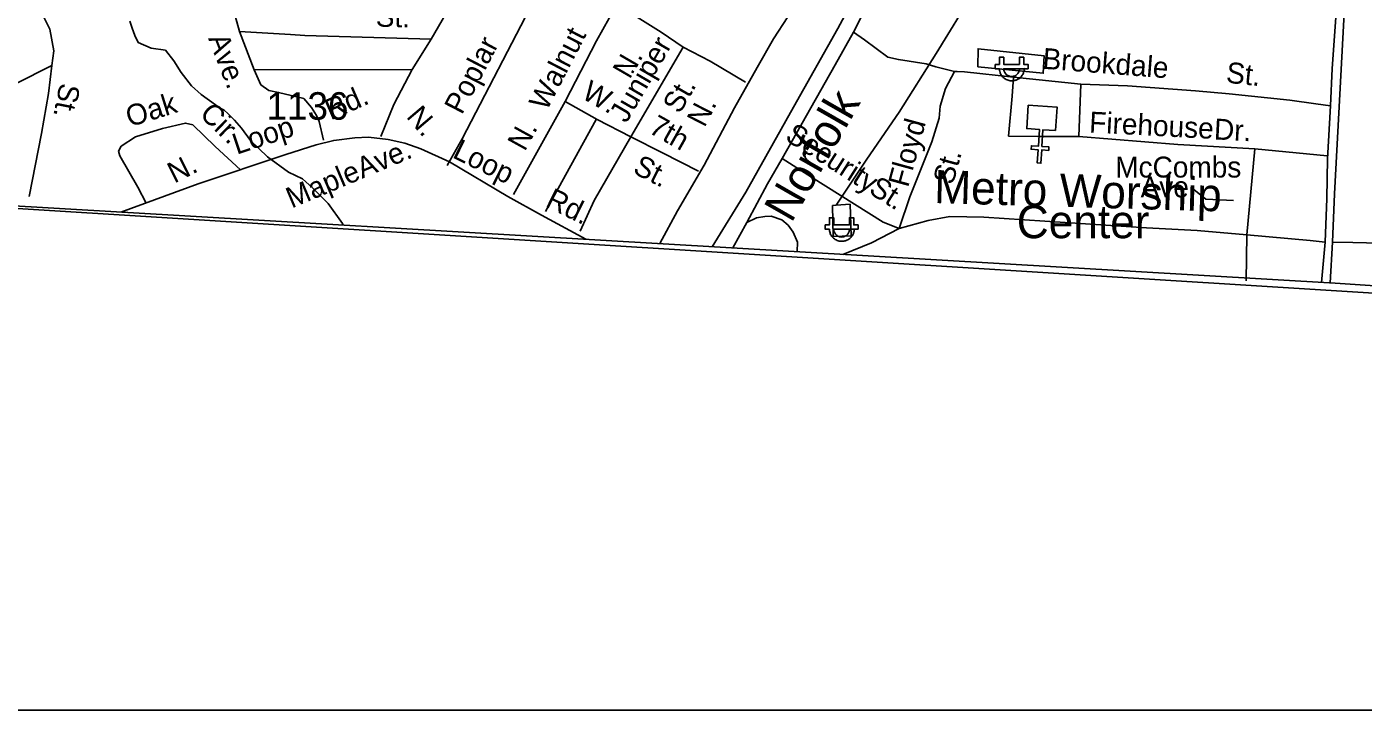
# Model space of a CAD drawing. Extents: x 1473865 to 1648260, y 639067 to 773536.
# Drawn here: x 1515215 to 1521277, y 640573 to 643675 of the extents above; entities that cross this region are included whole.
import ezdxf

# ---------------------------------------------------------------- set-up
doc = ezdxf.new("R2010")
doc.units = 0
for name, color, linetype in [('Exist Boundary Political City Limit New', 7, 'Continuous'), ('Exist Boundary Political CountyLine', 7, 'Continuous'), ('Exist Cultural Church CELL', 7, 'Continuous'), ('Exist Cultural Church Label', 7, 'Continuous'), ('Exist Hydrographic Misc Water Feature', 7, 'Continuous'), ('Exist Railroad Mainline', 7, 'Continuous'), ('Exist Railroad Mainline Label', 7, 'Continuous'), ('Exist Road Non-System Type 51', 7, 'Continuous'), ('Exist Road Non-System Type 51 Label', 7, 'Continuous'), ('Exist Road Primary US Divided Attributed', 7, 'Continuous'), ('Exist Road Secondary Type 51 Attributed', 7, 'Continuous'), ('Exist Road Secondary Type 51 Label', 7, 'Continuous'), ('Exist Road Secondary Type 51 Number Label', 7, 'Continuous'), ('Exist Utilities Electrical Power Substation CELL', 7, 'Continuous'), ('Exist Utilities Electrical Transmission Line', 7, 'Continuous'), ('Map Preparation Boundary City Limit Buffer Line', 7, 'Continuous'), ('Map Preparation Inset Cut Line', 7, 'Continuous')]:
    doc.layers.add(name, color=color, linetype=linetype)

msp = doc.modelspace()

# ---------------------------------------------------------------- linework, layer by layer
at = {"layer": 'Exist Boundary Political City Limit New'}
msp.add_lwpolyline([(1510118, 643381.7), (1510164.2, 643308.6), (1510184.9, 643146.2), (1510110.1, 643095.1), (1510157.4, 643093.6), (1512313.6, 643029.1), (1530092.4, 641918.7), (1532056.3, 641832.3)], dxfattribs=at)
at = {"layer": 'Exist Boundary Political CountyLine'}
msp.add_lwpolyline([(1540328, 641542.8), (1539735.4, 641557.2), (1535110, 641702.7), (1532199, 641826), (1530092.4, 641918.7), (1527837.7, 642067.4), (1521148.6, 642511.5), (1512313.6, 643029.1), (1511782.4, 643036.2), (1509254.5, 643125.2), (1507420.2, 643240.3), (1506681.1, 643271.7), (1505524.5, 643268.1), (1502676.9, 643393.3), (1501384, 643481.3), (1501087.9, 643430.4), (1500855.7, 643367.1), (1499796.8, 643087.2), (1482960.7, 643541.1)], dxfattribs=at)
at = {"layer": 'Exist Cultural Church CELL'}
msp.add_lwpolyline([(1519880.9, 643204.4), (1519824.1, 643208), (1519819.2, 643132), (1519851.2, 643129.9), (1519850.2, 643114), (1519818.2, 643116), (1519814.4, 643056), (1519798.4, 643057), (1519802.2, 643117), (1519770.3, 643119.1), (1519771.3, 643135), (1519803.2, 643133), (1519808.1, 643209), (1519750.6, 643212.8), (1519757.3, 643319), (1519887.7, 643310.7)], close=True, dxfattribs=at)
at = {"layer": 'Exist Hydrographic Misc Water Feature'}
for points in [[(1515681.9, 643700.3), (1515693.3, 643668.1), (1515704.8, 643635.9), (1515720.2, 643603.6), (1515779.8, 643578.5), (1515843.5, 643569.3), (1515882.7, 643520.6), (1515915.7, 643468), (1515962.6, 643407.1), (1516005.9, 643368.4), (1516071, 643321.2), (1516094.7, 643304.8), (1516110.6, 643296.5), (1516126.3, 643282.2), (1516157.8, 643251.6), (1516189, 643215), (1516230.1, 643158.3), (1516306.7, 643084.9), (1516401.5, 643015.2), (1516465.6, 642984.5)], [(1516465.6, 642984.5), (1516511, 642944.3), (1516581.7, 642872.3), (1516646.3, 642782.1), (1516650.3, 642775)]]:
    msp.add_lwpolyline(points, dxfattribs=at)
at = {"layer": 'Exist Railroad Mainline'}
msp.add_lwpolyline([(1519918.8, 647154.4), (1519924.9, 646874.4), (1519922.8, 646698.5), (1519935.3, 646388.1), (1519926, 646204.4), (1519909.3, 646048.7), (1519892.4, 645886.9), (1519869.9, 645728), (1519835.3, 645584.2), (1519785.9, 645416.2), (1519728.2, 645259.8), (1519680.9, 645153.8), (1519627.8, 645045.9), (1519524.3, 644843.7), (1519429.2, 644687.5), (1519352.6, 644530.7), (1519267.4, 644354.4), (1519157.9, 644158.3), (1519042.2, 643944.5), (1518893.3, 643667.2), (1518693, 643310.8), (1518476.1, 642924.6), (1518324, 642677)], dxfattribs=at)
at = {"layer": 'Exist Road Non-System Type 51'}
for p, q in [((1516179.3, 643654.2), (1516246.6, 643479.2)), ((1516963, 643481), (1517049.5, 643619.5)), ((1518192.5, 643582.9), (1517955.3, 643175)), ((1516963, 643481), (1516246.6, 643479.2)), ((1517423.3, 642914.3), (1517656.2, 643336.5)), ((1521061.4, 643325.5), (1521128.8, 643316.3)), ((1517568.2, 642836.9), (1517797.9, 643253.7)), ((1520785.2, 643120.4), (1520748.9, 642731.1)), ((1521112.8, 643089.7), (1520785.2, 643120.4)), ((1518417.1, 642671.5), (1518480.6, 642786.1)), ((1520748.9, 642731.1), (1520745.2, 642522.3)), ((1520748.9, 642731.1), (1521036.2, 642704.5)), ((1521036.2, 642704.5), (1521103.7, 642697.9)), ((1521229.9, 642696.4), (1521137.6, 642697.3)), ((1521510.7, 642688.7), (1521229.9, 642696.4))]:
    msp.add_line(p, q, dxfattribs=at)
for points in [[(1518965.4, 643651.3), (1519042.1, 643803.8), (1519255.1, 644203.9), (1519337.5, 644342.3)], [(1516133.4, 643924.9), (1516152.7, 643752.6), (1516179.3, 643654.2)], [(1517049.5, 643619.5), (1517132, 643761.9), (1517196.2, 643892.9)], [(1517551.8, 643872.3), (1517518.5, 643800.9), (1517189.4, 643167.1), (1517121.1, 643046.2)], [(1515329, 643499.7), (1515337.9, 643565.6), (1515319.5, 643663.8), (1515280.7, 643742.4)], [(1517656.2, 643336.5), (1517799.1, 643612), (1517885.8, 643766.3)], [(1517885.8, 643766.3), (1517982.9, 643718.5), (1518091.8, 643650.7), (1518192.5, 643582.9)], [(1517049.5, 643619.5), (1516476.3, 643635.7), (1516410.7, 643639.8), (1516179.3, 643654.2)], [(1518640.6, 643077.5), (1518880.8, 643502.7), (1518965.4, 643651.3)], [(1518965.4, 643651.3), (1519014.7, 643616.3), (1519119.9, 643537.8), (1519168.3, 643526.1), (1519294.5, 643506.5), (1519338.6, 643493), (1519423.1, 643471.5)], [(1518192.5, 643582.9), (1518314.6, 643519.2), (1518475.4, 643423)], [(1515329, 643499.7), (1514994.2, 643331), (1514853.2, 643263.2), (1514772.8, 643236.6)], [(1515225.8, 642905.5), (1515282.1, 643190.5), (1515313, 643372), (1515329, 643499.7)], [(1516246.6, 643479.2), (1516276.7, 643412.2), (1516313.6, 643385.2), (1516357, 643377.5), (1516471.5, 643350), (1516505.9, 643309.3), (1516528.8, 643272.8), (1516540.9, 643244.8), (1516560.6, 643160.5)], [(1516821.4, 643177.4), (1516880.3, 643322.3), (1516963, 643481)], [(1519423.1, 643471.5), (1519382.1, 643394.9), (1519357.4, 643315.2), (1519352.7, 643260), (1519320.5, 643152.9), (1519219.5, 642902.9), (1519171.7, 642759.5)], [(1519423.1, 643471.5), (1519435, 643471.8), (1519468.2, 643470.1), (1519690.2, 643446.1)], [(1519668.1, 643178.6), (1519684.7, 643360.1), (1519690.2, 643446.1)], [(1519690.2, 643446.1), (1519995.9, 643415.1)], [(1519986.5, 643176.5), (1519995.9, 643415.1)], [(1519995.9, 643415.1), (1520207.8, 643407.3), (1520516.3, 643383.9), (1520668.2, 643370.4), (1520943.7, 643341.5), (1521061.4, 643325.5)], [(1517955.3, 643175), (1517802.8, 643253.9), (1517656.2, 643336.5)], [(1515757.2, 642875), (1515718.3, 642947.6), (1515636.5, 643088.9), (1515630.9, 643111), (1515643.1, 643132.8), (1515707.8, 643175.7), (1515830.5, 643213.9), (1515934.8, 643238.2), (1515968.7, 643229.7), (1516069.1, 643132), (1516184.4, 643025.4)], [(1517955.3, 643175), (1517788.2, 642886.1), (1517724.4, 642747.1)], [(1518262.4, 643019.1), (1518097.9, 643102.5), (1517955.3, 643175)], [(1519986.5, 643176.5), (1519801, 643177.2), (1519668.1, 643178.6)], [(1520785.2, 643120.4), (1520435.3, 643140.6), (1519986.5, 643176.5)], [(1518480.6, 642786.1), (1518575.3, 642962.2), (1518640.6, 643077.5)], [(1519171.7, 642759.5), (1519098.9, 642788.6), (1518773.8, 642991.8), (1518640.6, 643077.5)], [(1518480.6, 642786.1), (1518525, 642808.3), (1518563, 642814.6), (1518591.6, 642816.2), (1518639.2, 642798.8), (1518667.7, 642775), (1518691.5, 642743.2), (1518710.5, 642697.2), (1518708.9, 642655.9)], [(1519171.7, 642759.5), (1519303.8, 642796.6), (1519402, 642814.6), (1519556.5, 642810.6), (1520293.5, 642763.3), (1520523.4, 642751.1), (1520748.9, 642731.1)], [(1518916.6, 642642.2), (1519046.5, 642695.1), (1519171.7, 642759.5)]]:
    msp.add_lwpolyline(points, dxfattribs=at)
at = {"layer": 'Exist Road Non-System Type 51 Label'}
msp.add_lwpolyline([(1520500, 642942.8), (1520562.9, 642892), (1520688.5, 642887.1)], dxfattribs=at)
at = {"layer": 'Exist Road Primary US Divided Attributed'}
for points in [[(1521126.4, 642512.8), (1521137.6, 642697.3), (1521146.6, 642916.3), (1521190.7, 643735), (1521200, 643896), (1521213, 644082.4), (1521213.4, 644206.6), (1521226.7, 644389.4), (1521235.7, 644567.3), (1521233, 644878.1), (1521219.8, 645004.4), (1521206.5, 645093.1), (1521193.2, 645175), (1521109.5, 645426.7), (1521041.5, 645567.4), (1520957.6, 645723.8), (1520883, 645859.3)], [(1520851.5, 645827.8), (1520895.4, 645758.1), (1520997.2, 645569.8), (1521067.5, 645410), (1521146.7, 645168.4), (1521162.2, 645088.6), (1521179.3, 645005.3), (1521189, 644903.6), (1521199, 644705.3), (1521190.7, 644569.5), (1521181.7, 644392.1), (1521182, 644235.3), (1521168.8, 644071.3), (1521154.9, 643898.5), (1521155.3, 643759.3), (1521135.8, 643485.9), (1521128.8, 643316.3), (1521114.5, 643075.7), (1521111.3, 642896.3), (1521103.7, 642697.9), (1521087.4, 642515.1)]]:
    msp.add_lwpolyline(points, dxfattribs=at)
at = {"layer": 'Exist Road Secondary Type 51 Attributed'}
for points in [[(1518086.1, 642691.1), (1518167.1, 642839.9), (1518287.8, 643046.8), (1518424.3, 643307.1), (1518527.2, 643490.8), (1518601.7, 643620), (1518666.8, 643719.7)], [(1515641.4, 642834.2), (1515992.9, 642962.8), (1516390.7, 643095), (1516527.2, 643139.1), (1516607, 643159.1), (1516703.6, 643170.6), (1516765.5, 643173.8), (1516854.8, 643163.3), (1516930.4, 643147.5), (1517002.8, 643121.3), (1517131.9, 643061.5), (1517397.5, 642905), (1517549.8, 642820), (1517750.3, 642710.6)]]:
    msp.add_lwpolyline(points, dxfattribs=at)
at = {"layer": 'Exist Utilities Electrical Power Substation CELL'}
for points in [[(1519607, 643504.4), (1519626.5, 643504.4), (1519626.5, 643536.6), (1519646.3, 643536.6), (1519646.3, 643504.4), (1519717.2, 643504.4), (1519717.2, 643536.6), (1519737, 643536.6), (1519737, 643504.4), (1519756.5, 643504.4), (1519756.5, 643484.9), (1519737, 643484.9), (1519717.2, 643484.9), (1519646.3, 643484.9), (1519647, 643478.8), (1519648.2, 643473.4), (1519650.6, 643467.8), (1519654.3, 643462.4), (1519659, 643457.6), (1519661.6, 643455.6), (1519664.6, 643453.9), (1519668.5, 643451.9), (1519672.6, 643450.5), (1519677.4, 643449.6), (1519681, 643449.3), (1519685.2, 643449.5), (1519690, 643450.2), (1519694.2, 643451.4), (1519697.2, 643452.6), (1519700.5, 643454.4), (1519703.9, 643456.8), (1519707.1, 643459.6), (1519709.7, 643462.6), (1519711.9, 643465.5), (1519713.2, 643467.8), (1519714.6, 643470.6), (1519716, 643474.1), (1519716.5, 643476.4), (1519717.3, 643480.1), (1519717.5, 643482.9), (1519717.6, 643484.9), (1519739.2, 643485), (1519738.9, 643481.5), (1519738.5, 643478.8), (1519738, 643475.5), (1519737.2, 643472.2), (1519736.2, 643468.4), (1519735.1, 643465.3), (1519733.9, 643462.1), (1519732, 643458.6), (1519729.7, 643455), (1519727.2, 643451.4), (1519724.6, 643448.4), (1519721.9, 643445.6), (1519718.4, 643442.4), (1519714.5, 643439.5), (1519710.4, 643437), (1519706, 643434.7), (1519702.6, 643433.3), (1519699.5, 643432.3), (1519696.4, 643431.5), (1519692.5, 643430.6), (1519688.8, 643430.2), (1519685.4, 643429.8), (1519681, 643429.8), (1519678, 643430), (1519674.5, 643430.4), (1519670.9, 643431.1), (1519666.1, 643432.2), (1519661.1, 643434.1), (1519656.7, 643436.1), (1519653.1, 643438.2), (1519648.9, 643440.9), (1519645.8, 643443.6), (1519643.9, 643445.2), (1519641.4, 643447.7), (1519639.5, 643449.9), (1519636.7, 643453.2), (1519634, 643457.5), (1519632.1, 643461.2), (1519630.5, 643464.5), (1519629.4, 643467.7), (1519627.8, 643472.9), (1519627, 643477.2), (1519626.5, 643481), (1519626.2, 643484.9), (1519607, 643484.9)], [(1518835.9, 642776), (1518855.4, 642776), (1518855.4, 642808.2), (1518875.2, 642808.2), (1518875.2, 642776), (1518946.1, 642776), (1518946.1, 642808.2), (1518965.9, 642808.2), (1518965.9, 642776), (1518985.4, 642776), (1518985.4, 642756.6), (1518965.9, 642756.6), (1518946.1, 642756.6), (1518875.2, 642756.6), (1518875.9, 642750.4), (1518877.1, 642745), (1518879.5, 642739.4), (1518883.2, 642734), (1518887.9, 642729.2), (1518890.5, 642727.2), (1518893.6, 642725.5), (1518897.4, 642723.5), (1518901.5, 642722.1), (1518906.3, 642721.2), (1518910, 642720.9), (1518914.1, 642721.1), (1518918.9, 642721.8), (1518923.1, 642723), (1518926.1, 642724.2), (1518929.4, 642726), (1518932.8, 642728.4), (1518936, 642731.2), (1518938.7, 642734.2), (1518940.8, 642737.1), (1518942.1, 642739.4), (1518943.5, 642742.2), (1518944.9, 642745.7), (1518945.4, 642748), (1518946.2, 642751.7), (1518946.4, 642754.5), (1518946.5, 642756.6), (1518968.2, 642756.6), (1518967.8, 642753.1), (1518967.5, 642750.4), (1518967, 642747.1), (1518966.1, 642743.8), (1518965.1, 642740), (1518964.1, 642736.9), (1518962.8, 642733.7), (1518960.9, 642730.2), (1518958.6, 642726.6), (1518956.1, 642723), (1518953.5, 642720), (1518950.9, 642717.2), (1518947.3, 642714), (1518943.5, 642711.1), (1518939.3, 642708.6), (1518934.9, 642706.3), (1518931.5, 642704.9), (1518928.4, 642703.9), (1518925.3, 642703.1), (1518921.4, 642702.2), (1518917.7, 642701.8), (1518914.3, 642701.4), (1518909.9, 642701.4), (1518906.9, 642701.6), (1518903.4, 642702), (1518899.9, 642702.7), (1518895, 642703.8), (1518890, 642705.7), (1518885.6, 642707.7), (1518882, 642709.8), (1518877.8, 642712.5), (1518874.7, 642715.2), (1518872.8, 642716.8), (1518870.3, 642719.3), (1518868.4, 642721.5), (1518865.6, 642724.8), (1518862.9, 642729.1), (1518861, 642732.8), (1518859.5, 642736.1), (1518858.3, 642739.3), (1518856.7, 642744.5), (1518855.9, 642748.8), (1518855.4, 642752.6), (1518855.1, 642756.5), (1518835.9, 642756.6)]]:
    msp.add_lwpolyline(points, close=True, dxfattribs=at)
at = {"layer": 'Exist Utilities Electrical Transmission Line'}
for points in [[(1518886.7, 642864.9), (1519024.4, 643074.2), (1519172.2, 643287.6), (1519339, 643554.5), (1519510, 643833.6), (1519690.7, 644106.3), (1519941.5, 644495.6), (1520192.7, 644893.2), (1520427.8, 645300.8), (1520663.2, 645720.5), (1520902.8, 646152.3), (1521173.5, 646633.3), (1521405, 647059.2), (1521704.1, 647575.6), (1522013.5, 648112.1), (1522308.7, 648630.8), (1522575, 649091.8)], [(1519527.9, 643493.3), (1519825.2, 643463.9), (1519828.7, 643543.9), (1519529.4, 643575.1), (1519527.9, 643493.3)], [(1518886.7, 642864.9), (1518948.8, 642869.7), (1518954.3, 642725.7), (1518872.2, 642723.1), (1518869.7, 642863.8), (1518886.7, 642864.9)]]:
    msp.add_lwpolyline(points, dxfattribs=at)
at = {"layer": 'Map Preparation Boundary City Limit Buffer Line'}
msp.add_lwpolyline([(1510118, 643381.7), (1510164.2, 643308.6), (1510184.9, 643146.2), (1510110.1, 643095.1), (1510157.4, 643093.6), (1512313.6, 643029.1), (1530092.4, 641918.7), (1532056.3, 641832.3)], dxfattribs=at)
at = {"layer": 'Map Preparation Inset Cut Line'}
msp.add_lwpolyline([(1481537.9, 640573), (1544130.8, 640573), (1544130.8, 678673.7), (1481537.9, 678673.7), (1481537.9, 640573)], dxfattribs=at)

# ---------------------------------------------------------------- texts
at = {"layer": 'Exist Cultural Church Label'}
for s, rotation, p in [('Metro Worship', 358.3156, (1519329.1, 642875.2)), ('Center', 0.00002, (1519705.2, 642715.5))]:
    msp.add_text(s, height=150, rotation=rotation, dxfattribs=at).set_placement(p)
at = {"layer": 'Exist Railroad Mainline Label'}
msp.add_text('Norfolk', height=150, rotation=60.16022, dxfattribs=at).set_placement((1518682.8, 642780.9))
at = {"layer": 'Exist Road Non-System Type 51 Label'}
for s, rotation, p in [('St.', 358.38748, (1516797.1, 643675.9)), ('Walnut', 62.59258, (1517572.8, 643289.1)), ('Ave.', 291.03118, (1516036.9, 643622.7)), ('Poplar', 62.55888, (1517188.5, 643272.1)), ('Juniper', 59.82247, (1517934.5, 643234)), ('N.', 59.82247, (1517949.5, 643433.7)), ('Brookdale', 355.62895, (1519819.6, 643484.7)), ('St.', 353.99824, (1520651.6, 643421.7)), ('St.', 258.65304, (1515365.4, 643423.6)), ('W.', 330.60263, (1517726.5, 643353.4)), ('St.', 59.82247, (1518176.2, 643275.8)), ('Oak', 17.28094, (1515681.7, 643219.1)), ('Rd.', 23.39256, (1516593.2, 643250)), ('Cir.', 315.81104, (1515994.2, 643273.5)), ('N.', 310.35094, (1516933.1, 643265.9)), ('Firehouse', 357.01187, (1520032, 643195.5)), ('Loop', 18.28213, (1516166.9, 643094.1)), ('7th', 330.5576, (1518030.6, 643197)), ('Security', 327.60002, (1518649.3, 643163.4)), ('Floyd', 74.67365, (1519211.8, 642942.4)), ('Dr.', 357.01187, (1520597.8, 643164)), ('N.', 61.10028, (1517473.6, 643106.3)), ('Ave.', 22.87787, (1516736, 642984.9)), ('Loop', 333.73293, (1517141.1, 643083.6)), ('N.', 26.7732, (1515884.2, 642963)), ('Maple', 22.87787, (1516416, 642849.8)), ('St.', 333.04819, (1517959.3, 643013.3)), ('St.', 74.67365, (1519415.5, 642954)), ('St.', 327.60002, (1519028.9, 642922.5)), ('Rd.', 333.93156, (1517562.5, 642861.3))]:
    msp.add_text(s, height=95, rotation=rotation, dxfattribs=at).set_placement(p)
for s, p in [('McCombs', (1520151.8, 642990.8)), ('Ave.', (1520266.7, 642900.8))]:
    msp.add_text(s, height=95, dxfattribs=at).set_placement(p)
at = {"layer": 'Exist Road Secondary Type 51 Label'}
msp.add_text('N.', height=95, rotation=62.86494, dxfattribs=at).set_placement((1518289, 643214.6))
at = {"layer": 'Exist Road Secondary Type 51 Number Label'}
msp.add_text('1136', height=125, dxfattribs=at).set_placement((1516302.3, 643253.1))

doc.saveas('drawing.dxf')
